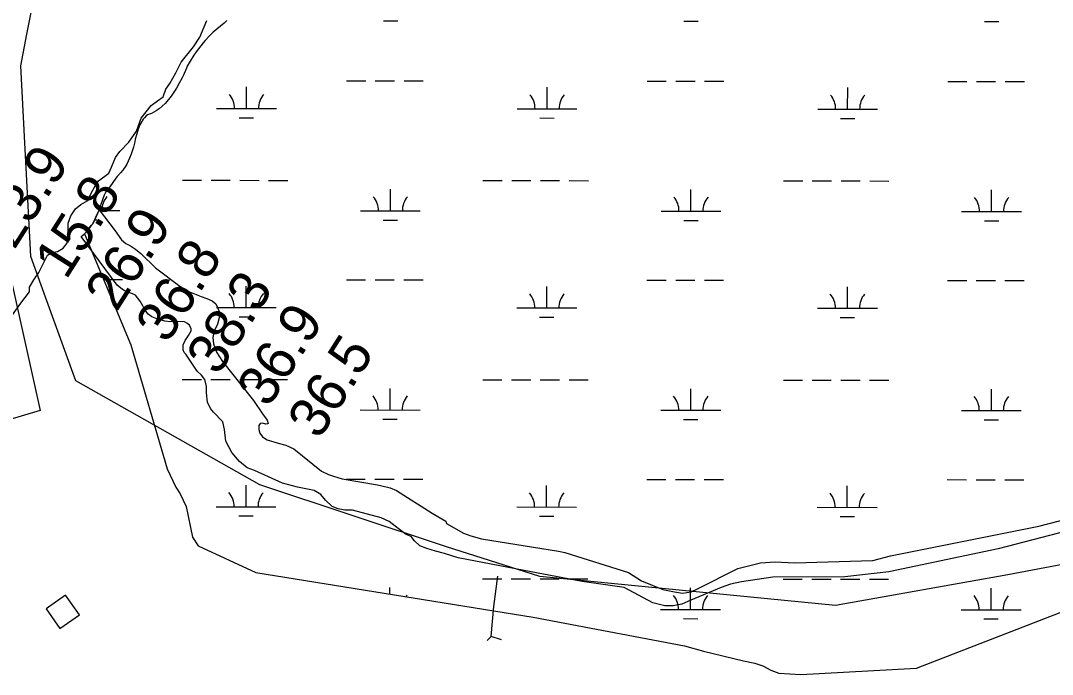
# Model space of a CAD drawing. Extents: x 3148686 to 3186545, y 916144 to 941516.
# Drawn here: x 3158993 to 3160716, y 923973 to 925065 of the extents above; entities that cross this region are included whole.
import ezdxf

# ---------------------------------------------------------------- set-up
doc = ezdxf.new("R2010")
doc.units = 0
for name, color, linetype in [('V-BLDG-OTLN', 7, 'Continuous'), ('V-RIVR-EDGE', 7, 'Continuous'), ('V-RIVR-RANG', 7, 'Continuous'), ('V-RRAP-RVMT', 7, 'Continuous'), ('V-SITE-VEGE', 7, 'Continuous'), ('V-TOPO-BNDY', 7, 'Continuous'), ('V-TOPO-SHOR', 7, 'Continuous'), ('V-WETL-SWMP', 7, 'Continuous')]:
    doc.layers.add(name, color=color, linetype=linetype)

msp = doc.modelspace()

# ---------------------------------------------------------------- linework, layer by layer
at = {"layer": 'V-BLDG-OTLN'}
msp.add_lwpolyline([(3159059, 924049.2), (3159091.6, 924072.3), (3159068.5, 924105), (3159035.8, 924081.9)], close=True, dxfattribs=at)
at = {"layer": 'V-RIVR-EDGE'}
msp.add_lwpolyline([(3158970, 924559.8), (3158993.8, 924592.7), (3159008.2, 924611.5), (3159008.2, 924619.4), (3159015.5, 924631.9), (3159023.8, 924644.1), (3159033, 924662.9), (3159038.2, 924672.7), (3159045.5, 924677.2), (3159054.6, 924679), (3159064.4, 924684.5), (3159070.5, 924692.4), (3159072.6, 924699.7), (3159072.7, 924714), (3159072.7, 924726.2), (3159077, 924738.4), (3159084.9, 924750.5), (3159094.1, 924757.8), (3159105.4, 924764.5), (3159109.7, 924774.2), (3159117.6, 924788.5), (3159123.4, 924797), (3159140.5, 924809.8), (3159145.1, 924820.1), (3159151.9, 924835.9), (3159159.2, 924846.3), (3159173.8, 924861.8), (3159186.7, 924880), (3159194.7, 924901.9), (3159211.5, 924922.9), (3159222.1, 924930.5), (3159231.3, 924937.5), (3159235.6, 924950.2), (3159242.6, 924960), (3159252.7, 924977.3), (3159261.3, 924995.6), (3159282.1, 925021.1), (3159292.8, 925037.2), (3159304.4, 925065.2)], dxfattribs=at)
at = {"layer": 'V-RRAP-RVMT'}
for p, q in [((3158968.2, 924673.8), (3159026.1, 924413.5)), ((3159026.1, 924413.5), (3158967.9, 924396.3))]:
    msp.add_line(p, q, dxfattribs=at)
at = {"layer": 'V-SITE-VEGE'}
for points in [[(3159337.9, 925065.2), (3159332.9, 925060.5), (3159314.9, 925045.4), (3159308.7, 925039.3), (3159301.5, 925031.8), (3159298, 925027.7), (3159286.2, 925012.4), (3159282.7, 925007.2), (3159276.4, 924996.9), (3159271.6, 924988.6), (3159270.1, 924985.4), (3159264.9, 924972.7), (3159263.2, 924969.1), (3159258.1, 924960.1), (3159253.6, 924951.9), (3159244.9, 924938.7), (3159242.6, 924935.6), (3159237.7, 924929.8), (3159234.6, 924926.4), (3159224.7, 924917.6), (3159219.7, 924914.2), (3159211.7, 924909.4), (3159208.5, 924908.6), (3159205.4, 924907.2), (3159202.8, 924905.5), (3159199.9, 924902.6), (3159198, 924900.1), (3159194.2, 924893.7), (3159192.4, 924890.4), (3159189.8, 924883.5), (3159187.1, 924875.5), (3159184.7, 924866.9), (3159183.9, 924862.1), (3159181.6, 924853.1), (3159177.8, 924841.9), (3159175.1, 924835), (3159170.7, 924825.2), (3159169.1, 924822.1), (3159163.8, 924814.9)], [(3159163.8, 924814.9), (3159160.3, 924810.7), (3159154.6, 924804.6), (3159152.2, 924801.5), (3159142.5, 924787.2), (3159139.6, 924784), (3159135.8, 924779), (3159132.9, 924773.2), (3159130.4, 924766.8), (3159126.9, 924755.9), (3159126.1, 924752.6), (3159117.2, 924732.3), (3159113.6, 924725.3), (3159111.8, 924722.8), (3159102.5, 924711.5), (3159099.8, 924708.8), (3159177.3, 924523.3), (3159238.2, 924315.7), (3159252.2, 924285.1), (3159259.7, 924274.2), (3159269.5, 924253.2), (3159280.2, 924202), (3159290, 924187.1), (3159386, 924142.7), (3159849.1, 924067.9), (3160101.6, 924020.4), (3160133.5, 924011.3), (3160200.6, 923995.1), (3160219.4, 923991.2), (3160232.7, 923987.1), (3160246, 923979.7), (3160259.5, 923974.4), (3160295.9, 923972.6), (3160489.4, 923983), (3160763.8, 924089.4)]]:
    msp.add_lwpolyline(points, dxfattribs=at)
at = {"layer": 'V-TOPO-BNDY'}
msp.add_lwpolyline([(3160847.8, 924177.7), (3160641.8, 924139.1), (3160353.9, 924087.6), (3159860.3, 924136.3), (3159704.5, 924185.6), (3159392.9, 924289), (3159085.6, 924463), (3159034.9, 924602.9), (3159010.3, 924670.5), (3159009.3, 924692.2), (3159000.3, 924860.7), (3158993.7, 924989.2), (3159003.7, 925042.2), (3159022.8, 925138.1), (3158942.3, 925194.8), (3158717.5, 925353), (3158537.2, 925435.5)], dxfattribs=at)
at = {"layer": 'V-TOPO-SHOR'}
for points in [[(3159094.5, 924704.2), (3159097, 924706.6), (3159099.8, 924708.8), (3159102.5, 924711.5), (3159111.8, 924722.8), (3159113.6, 924725.3), (3159117.2, 924732.3), (3159120.2, 924739.4), (3159123.1, 924745.2), (3159124.6, 924748.6), (3159150.9, 924713.5), (3159161.9, 924698.5), (3159169.1, 924692.7), (3159176.5, 924688.4), (3159185.3, 924682.9), (3159194.2, 924675.7), (3159218.5, 924651.7), (3159259, 924621.1), (3159272.5, 924612.7), (3159294.6, 924604.1), (3159304.1, 924600.8), (3159313, 924596.9), (3159319.3, 924591.6), (3159325.2, 924577.5), (3159325, 924568.2), (3159322.1, 924557.9), (3159316.3, 924545.8), (3159314, 924535.5), (3159315.4, 924524.7), (3159320.2, 924510.8), (3159330.4, 924495.1), (3159382.4, 924430.1), (3159397.2, 924408.1), (3159405, 924397.5), (3159406.8, 924391.9), (3159405.5, 924390.9), (3159402.5, 924390.5), (3159397.1, 924392), (3159393.4, 924391.6), (3159390.8, 924388.6), (3159390.8, 924381.9), (3159392.6, 924375.3), (3159397.4, 924369.2), (3159405.1, 924364.5), (3159423.2, 924359.1), (3159436.2, 924355.6), (3159449.6, 924349.1), (3159495.8, 924312.1), (3159507.6, 924306.7), (3159516, 924303.5), (3159530.1, 924299.5), (3159589.3, 924289.1), (3159596.7, 924287.6), (3159610.3, 924284.2), (3159621.1, 924280), (3159680.5, 924241.9), (3159703.5, 924228.5), (3159704.5, 924224.7), (3159732.7, 924208.5), (3159745.2, 924203.9), (3159762.7, 924199), (3159891.3, 924178.4), (3159901.8, 924176.2), (3160008.3, 924142.9), (3160030.3, 924129.1), (3160065.9, 924114.3), (3160085.2, 924110.6), (3160098.5, 924108.4), (3160113.1, 924110.7), (3160123.7, 924115.4), (3160191, 924149.3), (3160228.5, 924158.9), (3160253.2, 924160.8), (3160285.7, 924158.8), (3160416.2, 924162.9), (3160446, 924170.8), (3160693.6, 924220), (3160809.7, 924250.4)], [(3159264.8, 924514.6), (3159264.5, 924522.9), (3159268.2, 924530.3), (3159273.8, 924538.6), (3159277.9, 924546.3), (3159278, 924549.8), (3159275.1, 924555.9), (3159270.7, 924559.4), (3159266.8, 924561.3), (3159253.9, 924561.9), (3159243.4, 924561.5), (3159234.3, 924562.8), (3159224.5, 924565.4), (3159217.7, 924567.5), (3159212.3, 924570.1), (3159206.5, 924574.5), (3159200.8, 924581.6), (3159197.1, 924588.3), (3159193.1, 924596.2), (3159185.3, 924605.9), (3159179.2, 924608.8), (3159170.2, 924611.7), (3159163.3, 924615.3), (3159154.7, 924622.7), (3159094.5, 924704.2)], [(3160827.3, 924234.7), (3160625.4, 924182.3), (3160443.3, 924143.9), (3160369.5, 924135.8), (3160249.6, 924135.1), (3160197.2, 924127.1), (3160178.4, 924123.1), (3160163.2, 924117.8), (3160112.3, 924096.3), (3160097.2, 924089.6), (3160083.1, 924086.8), (3160069.1, 924087.1), (3160048.8, 924092.1), (3160001.3, 924117.7), (3159931.2, 924127.9), (3159834.3, 924145.9), (3159724, 924167.3), (3159701.1, 924174.4), (3159686, 924178.5), (3159671.5, 924183.1), (3159659.9, 924187.5), (3159650.9, 924195.9), (3159645.2, 924202.7), (3159636.9, 924206.5), (3159623.5, 924216.3), (3159608.7, 924227.7), (3159595.5, 924234.3), (3159547.2, 924247.1), (3159534.4, 924246.7), (3159523.8, 924249.1), (3159513.5, 924253.3), (3159502.3, 924263.5), (3159494.5, 924272.9), (3159483.3, 924279.5), (3159455.4, 924285.3), (3159430.6, 924291.8), (3159383.9, 924313), (3159371.8, 924317.7), (3159358.9, 924328.3), (3159346, 924343.2), (3159336.2, 924362.1), (3159333.9, 924381.6), (3159331.2, 924394.6), (3159315.5, 924410.5), (3159310.1, 924416.6), (3159305.5, 924427.1), (3159303.4, 924443.2), (3159303.8, 924453.5), (3159301, 924465), (3159295.2, 924472.4), (3159288, 924479.2), (3159268.9, 924507.8), (3159266.6, 924510.1), (3159264.8, 924514.6)], [(3159779, 924035.9), (3159783.5, 924086.1), (3159790.1, 924136.4)], [(3159796, 924030.4), (3159779, 924035.9), (3159772.5, 924029.3)]]:
    msp.add_lwpolyline(points, dxfattribs=at)
at = {"layer": 'V-WETL-SWMP'}
for p, q in [((3159599, 925064.2), (3159623, 925064.2)), ((3160100.9, 925063.7), (3160124.9, 925063.7)), ((3160602.8, 925063.2), (3160626.8, 925063.1)), ((3159537.5, 924964.3), (3159569.5, 924964.2)), ((3159585.5, 924964.2), (3159617.5, 924964.2)), ((3159633.5, 924964.2), (3159665.5, 924964.1)), ((3160039.4, 924963.7), (3160071.4, 924963.7)), ((3160087.4, 924963.7), (3160119.4, 924963.7)), ((3160135.4, 924963.6), (3160167.4, 924963.6)), ((3160541.3, 924963.2), (3160573.3, 924963.2)), ((3160589.3, 924963.2), (3160621.3, 924963.1)), ((3160637.3, 924963.1), (3160669.3, 924963.1)), ((3159370.4, 924918), (3159370.4, 924954)), ((3159872.3, 924917.5), (3159872.3, 924953.5)), ((3160374.2, 924917), (3160374.3, 924953)), ((3159320.4, 924918.1), (3159420.4, 924918)), ((3159822.3, 924917.5), (3159922.3, 924917.4)), ((3160324.2, 924917), (3160424.2, 924916.9)), ((3159358.4, 924902.6), (3159382.4, 924902.6)), ((3159860.3, 924902.1), (3159884.3, 924902)), ((3160362.2, 924901.5), (3160386.2, 924901.5)), ((3159263.4, 924798.1), (3159295.4, 924798)), ((3159311.4, 924798), (3159343.4, 924798)), ((3159359.4, 924798), (3159391.4, 924797.9)), ((3159407.4, 924797.9), (3159439.4, 924797.9)), ((3159765.3, 924797.5), (3159797.3, 924797.5)), ((3159813.3, 924797.5), (3159845.3, 924797.4)), ((3159861.3, 924797.4), (3159893.3, 924797.4)), ((3159909.3, 924797.4), (3159941.3, 924797.3)), ((3160267.2, 924797), (3160299.2, 924797)), ((3160315.2, 924797), (3160347.2, 924796.9)), ((3160363.2, 924796.9), (3160395.2, 924796.9)), ((3160411.2, 924796.9), (3160443.2, 924796.8)), ((3159610.7, 924747), (3159610.7, 924783)), ((3160112.6, 924746.4), (3160112.6, 924782.4)), ((3160614.5, 924745.9), (3160614.5, 924781.9)), ((3159123.8, 924747.5), (3159158.8, 924747.4)), ((3159560.7, 924747), (3159660.7, 924746.9)), ((3160062.6, 924746.5), (3160162.6, 924746.4)), ((3160564.5, 924745.9), (3160664.5, 924745.8)), ((3159117, 924732), (3159120.8, 924732)), ((3159598.7, 924731.5), (3159622.7, 924731.5)), ((3160100.6, 924731), (3160124.6, 924731)), ((3160602.5, 924730.5), (3160626.5, 924730.5)), ((3159131.9, 924632), (3159163.3, 924632)), ((3159370.1, 924585.3), (3159370.1, 924621.3)), ((3159537.2, 924631.6), (3159569.2, 924631.6)), ((3159585.2, 924631.5), (3159617.2, 924631.5)), ((3159633.2, 924631.5), (3159665.2, 924631.5)), ((3159872, 924584.8), (3159872, 924620.8)), ((3160039.1, 924631.1), (3160071.1, 924631)), ((3160087.1, 924631), (3160119.1, 924631)), ((3160135.1, 924631), (3160167.1, 924630.9)), ((3160373.9, 924584.3), (3160373.9, 924620.3)), ((3160541, 924630.5), (3160573, 924630.5)), ((3160589, 924630.5), (3160621, 924630.5)), ((3160637, 924630.4), (3160669, 924630.4)), ((3159320.1, 924585.4), (3159420.1, 924585.3)), ((3159822, 924584.9), (3159922, 924584.8)), ((3160323.9, 924584.3), (3160423.9, 924584.2)), ((3159358, 924569.9), (3159382, 924569.9)), ((3159859.9, 924569.4), (3159883.9, 924569.4)), ((3160361.9, 924568.9), (3160385.9, 924568.8)), ((3159263.1, 924465.4), (3159295.1, 924465.4)), ((3159311.1, 924465.3), (3159343.1, 924465.3)), ((3159359.1, 924465.3), (3159391.1, 924465.3)), ((3159407.1, 924465.2), (3159439.1, 924465.2)), ((3159765, 924464.9), (3159797, 924464.8)), ((3159813, 924464.8), (3159845, 924464.8)), ((3159861, 924464.8), (3159893, 924464.7)), ((3159909, 924464.7), (3159941, 924464.7)), ((3160266.9, 924464.3), (3160298.9, 924464.3)), ((3160314.9, 924464.3), (3160346.9, 924464.2)), ((3160362.9, 924464.2), (3160394.9, 924464.2)), ((3160410.9, 924464.2), (3160442.9, 924464.1)), ((3159610.3, 924414.3), (3159610.4, 924450.3)), ((3160112.3, 924413.7), (3160112.3, 924449.7)), ((3160614.2, 924413.2), (3160614.2, 924449.2)), ((3159560.3, 924414.3), (3159660.3, 924414.2)), ((3160062.3, 924413.8), (3160162.3, 924413.7)), ((3160564.2, 924413.3), (3160664.2, 924413.2)), ((3159598.3, 924398.9), (3159622.3, 924398.8)), ((3160100.2, 924398.3), (3160124.2, 924398.3)), ((3160602.1, 924397.8), (3160626.1, 924397.8)), ((3159369.7, 924252.7), (3159369.7, 924288.7)), ((3159536.8, 924298.9), (3159568.8, 924298.9)), ((3159584.8, 924298.9), (3159616.8, 924298.8)), ((3159632.8, 924298.8), (3159664.8, 924298.8)), ((3160038.7, 924298.4), (3160070.7, 924298.4)), ((3160086.7, 924298.3), (3160118.7, 924298.3)), ((3160134.7, 924298.3), (3160166.7, 924298.3)), ((3160540.6, 924297.9), (3160572.6, 924297.8)), ((3160588.6, 924297.8), (3160620.6, 924297.8)), ((3160636.6, 924297.8), (3160668.6, 924297.7)), ((3159871.6, 924252.1), (3159871.6, 924288.1)), ((3160373.5, 924251.6), (3160373.6, 924287.6)), ((3159319.7, 924252.7), (3159419.7, 924252.6)), ((3159357.7, 924237.3), (3159381.7, 924237.2)), ((3159821.6, 924252.2), (3159921.6, 924252.1)), ((3160323.5, 924251.7), (3160423.5, 924251.6)), ((3159859.6, 924236.7), (3159883.6, 924236.7)), ((3160361.5, 924236.2), (3160385.5, 924236.2)), ((3159610, 924106.5), (3159610, 924117.6)), ((3159764.6, 924132.2), (3159796.6, 924132.1)), ((3159812.6, 924132.1), (3159844.6, 924132.1)), ((3159860.6, 924132.1), (3159892.6, 924132)), ((3159908.6, 924132), (3159940.6, 924132)), ((3160111.9, 924081.1), (3160111.9, 924117.1)), ((3160266.5, 924131.7), (3160298.5, 924131.6)), ((3160314.5, 924131.6), (3160346.5, 924131.6)), ((3160362.5, 924131.6), (3160394.5, 924131.5)), ((3160410.5, 924131.5), (3160442.5, 924131.5)), ((3160613.8, 924080.5), (3160613.8, 924116.5)), ((3160061.9, 924081.1), (3160161.9, 924081)), ((3160099.9, 924065.7), (3160123.9, 924065.6)), ((3160563.8, 924080.6), (3160663.8, 924080.5)), ((3160601.8, 924065.1), (3160625.8, 924065.1))]:
    msp.add_line(p, q, dxfattribs=at)
msp.add_lwpolyline([(3159337.9, 925065.2), (3159332.9, 925060.5), (3159314.9, 925045.4), (3159308.7, 925039.3), (3159301.5, 925031.8), (3159298, 925027.7), (3159286.2, 925012.4), (3159282.7, 925007.2), (3159276.4, 924996.9), (3159271.6, 924988.6), (3159270.1, 924985.4), (3159264.9, 924972.7), (3159263.2, 924969.1), (3159258.1, 924960.1), (3159253.6, 924951.9), (3159244.9, 924938.7), (3159242.6, 924935.6), (3159237.7, 924929.8), (3159234.6, 924926.4), (3159224.7, 924917.6), (3159219.7, 924914.2), (3159211.7, 924909.4), (3159208.5, 924908.6), (3159205.4, 924907.2), (3159202.8, 924905.5), (3159199.9, 924902.6), (3159198, 924900.1), (3159194.2, 924893.7), (3159192.4, 924890.4), (3159189.8, 924883.5), (3159187.1, 924875.5), (3159184.7, 924866.9), (3159183.9, 924862.1), (3159181.6, 924853.1), (3159177.8, 924841.9), (3159175.1, 924835), (3159170.7, 924825.2), (3159169.1, 924822.1), (3159163.8, 924814.9), (3159160.3, 924810.7), (3159154.6, 924804.6), (3159152.2, 924801.5), (3159142.5, 924787.2), (3159139.6, 924784), (3159135.8, 924779), (3159132.9, 924773.2), (3159130.4, 924766.8), (3159126.9, 924755.9), (3159126.1, 924752.6), (3159117.2, 924732.3), (3159113.6, 924725.3), (3159111.8, 924722.8), (3159102.5, 924711.5), (3159099.8, 924708.8), (3159177.3, 924523.3), (3159238.2, 924315.7), (3159252.2, 924285.1), (3159259.7, 924274.2), (3159269.5, 924253.2), (3159280.2, 924202), (3159290, 924187.1), (3159386, 924142.7), (3159849.1, 924067.9), (3160101.6, 924020.4), (3160133.5, 924011.3), (3160200.6, 923995.1), (3160219.4, 923991.2), (3160232.7, 923987.1), (3160246, 923979.7), (3160259.5, 923974.4), (3160295.9, 923972.6), (3160489.4, 923983), (3160763.8, 924089.4)], dxfattribs=at)
for centre, start, end in [((3159315.2, 924918.6), 359.1678, 40.7115), ((3159425.6, 924918.4), 139.1678, 180.7115), ((3159817.1, 924918), 359.1678, 40.7115), ((3159927.6, 924917.9), 139.1678, 180.7115), ((3160319, 924917.5), 359.1678, 40.7115), ((3160429.5, 924917.4), 139.1678, 180.7115), ((3159164, 924747.9), 139.1678, 180.7115), ((3159555.5, 924747.5), 359.1678, 40.7115), ((3159665.9, 924747.4), 139.1678, 180.7115), ((3160057.4, 924747), 359.1678, 40.7115), ((3160167.8, 924746.8), 139.1678, 180.7115), ((3160559.3, 924746.4), 359.1678, 40.7115), ((3160669.8, 924746.3), 139.1678, 180.7115), ((3159314.8, 924585.9), 359.1678, 40.7115), ((3159425.3, 924585.8), 139.1678, 180.7115), ((3159816.7, 924585.3), 359.1678, 40.7115), ((3159927.2, 924585.2), 139.1678, 180.7115), ((3160318.6, 924584.8), 359.1678, 40.7115), ((3160429.1, 924584.7), 139.1678, 180.7115), ((3159555.1, 924414.8), 359.1678, 40.7115), ((3159665.6, 924414.7), 139.1678, 180.7115), ((3160057, 924414.3), 359.1678, 40.7115), ((3160167.5, 924414.2), 139.1678, 180.7115), ((3160558.9, 924413.8), 359.1678, 40.7115), ((3160669.4, 924413.6), 139.1678, 180.7115), ((3159314.5, 924253.2), 359.1678, 40.7115), ((3159424.9, 924253.1), 139.1678, 180.7115), ((3159816.4, 924252.7), 359.1678, 40.7115), ((3159926.9, 924252.6), 139.1678, 180.7115), ((3160318.3, 924252.1), 359.1678, 40.7115), ((3160428.8, 924252), 139.1678, 180.7115), ((3159665.2, 924082), 139.1678, 144.9484), ((3160056.7, 924081.6), 359.1678, 40.7115), ((3160167.1, 924081.5), 139.1678, 180.7115), ((3160558.6, 924081.1), 359.1678, 40.7115), ((3160669.1, 924081), 139.1678, 180.7115)]:
    msp.add_arc(centre, 35.2, start, end, dxfattribs=at)

# ---------------------------------------------------------------- texts
at = {"layer": 'V-RIVR-RANG'}
for s, p in [('-23.9', (3158966.6, 924655.3)), ('15.8', (3159069.1, 924630.1)), ('26.9', (3159153.5, 924576.5)), ('36.8', (3159238.1, 924523.3)), ('38.3', (3159322.7, 924469.9)), ('36.9', (3159407.1, 924416.3)), ('36.5', (3159491.8, 924363.1))]:
    msp.add_text(s, height=67, rotation=57.5683, dxfattribs=at).set_placement(p)

doc.saveas('drawing.dxf')
